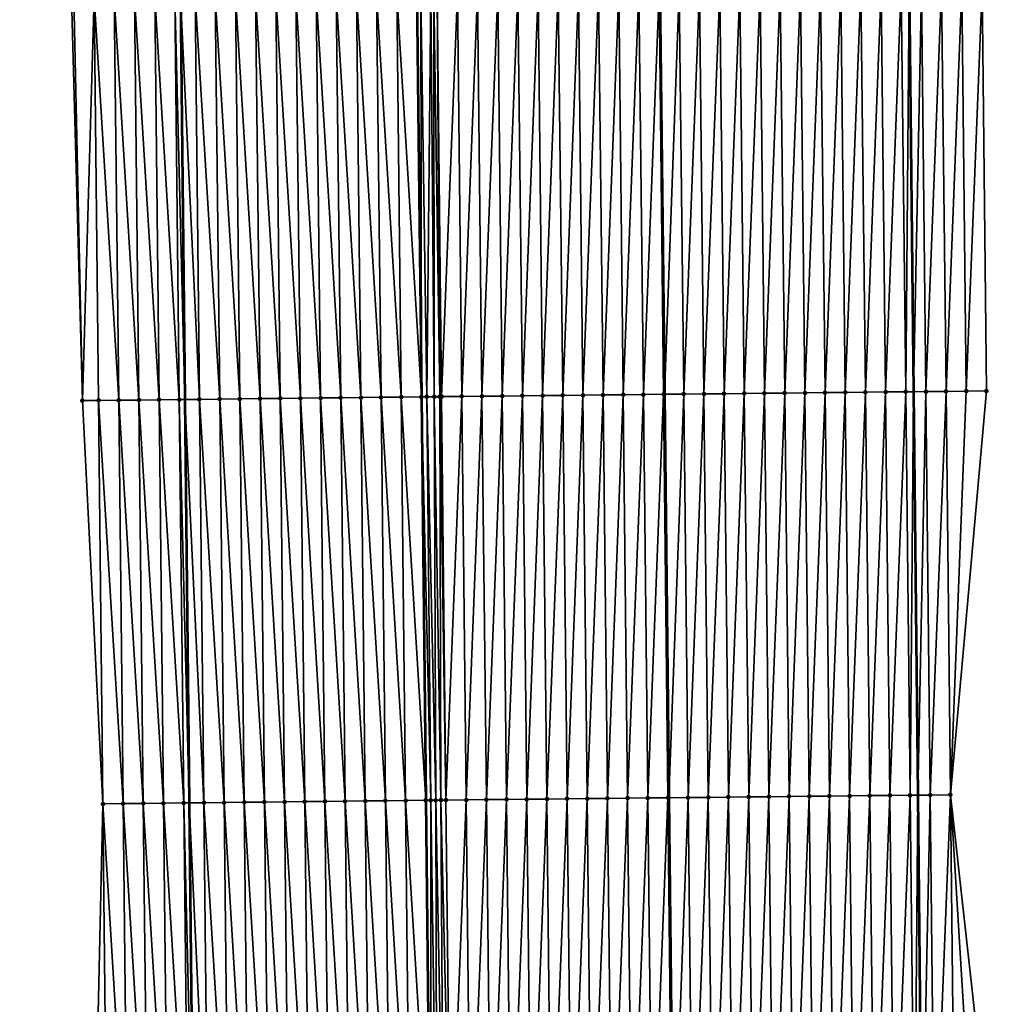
# Model space of a CAD drawing. Header units: feet. Extents: x 2010743 to 2022806, y 818705 to 837694.
# Tile 385 of 531: x 2011441 to 2011489, y 831843 to 831892. Entities that reach past the tile are written whole.
import ezdxf

# ---------------------------------------------------------------- set-up
doc = ezdxf.new("R2010")
doc.units = ezdxf.units.FT
doc.header["$MEASUREMENT"] = 0
for name, color, linetype, lineweight in [('EP_Travel Lane', 172, 'Continuous', 53), ('Road Shots', 141, 'Continuous', 100), ('STRIPING', 60, 'Continuous', 53)]:
    doc.layers.add(name, color=color, linetype=linetype, lineweight=lineweight)
doc.layers.add('I-77-MM17-21_NB-Surface-Border', color=7, linetype='Continuous')
doc.layers.add('I-77-MM17-21_NB-Surface-TIN', color=7, linetype='Continuous')

msp = doc.modelspace()

# ---------------------------------------------------------------- linework, layer by layer
at = {"layer": 'EP_Travel Lane'}
for points in [[(2011480.484, 832293.566, 313.456), (2011480.691, 832273.573, 313.939), (2011480.899, 832253.579, 314.387), (2011481.107, 832233.586, 314.886), (2011481.314, 832213.593, 315.362), (2011481.522, 832193.6, 315.84), (2011481.73, 832173.607, 316.339), (2011481.936, 832153.639, 316.832), (2011482.134, 832133.646, 317.322), (2011482.331, 832113.653, 317.803), (2011482.529, 832093.66, 318.312), (2011482.737, 832073.695, 318.789), (2011482.961, 832053.702, 319.297), (2011483.185, 832033.709, 319.77), (2011483.408, 832013.716, 320.248), (2011483.632, 831993.722, 320.705), (2011483.856, 831973.729, 321.148), (2011484.08, 831953.735, 321.622), (2011484.303, 831933.742, 322.081), (2011484.527, 831913.748, 322.499), (2011484.751, 831893.752, 322.885), (2011484.969, 831873.752, 323.278), (2011485.177, 831853.756, 323.652), (2011485.386, 831833.761, 324.021)], [(2011444.494, 832293.251, 313.631), (2011444.683, 832273.258, 314.1), (2011444.871, 832253.265, 314.597), (2011445.059, 832233.272, 315.096), (2011445.247, 832213.279, 315.587), (2011445.436, 832193.285, 316.067), (2011445.624, 832173.292, 316.56), (2011445.814, 832153.284, 317.06), (2011446.014, 832133.291, 317.55), (2011446.214, 832113.298, 318.04), (2011446.414, 832093.305, 318.558), (2011446.623, 832073.297, 319.07), (2011446.847, 832053.304, 319.57), (2011447.07, 832033.311, 320.029), (2011447.294, 832013.318, 320.502), (2011447.517, 831993.324, 320.944), (2011447.741, 831973.33, 321.378), (2011447.965, 831953.337, 321.848), (2011448.188, 831933.343, 322.303), (2011448.412, 831913.349, 322.748), (2011448.635, 831893.354, 323.147), (2011448.856, 831873.365, 323.537), (2011449.072, 831853.371, 323.961), (2011449.288, 831833.375, 324.312)]]:
    msp.add_polyline3d(points, dxfattribs=at)
at = {"layer": 'I-77-MM17-21_NB-Surface-Border', "color": 3, "linetype": 'Continuous', "lineweight": -3}
for points in [[(2011481.165, 832293.572, 313.433), (2011481.52, 832273.58, 313.913), (2011481.538, 832253.584, 314.367), (2011482.053, 832233.594, 314.854), (2011482.414, 832213.602, 315.328), (2011482.182, 832193.605, 315.817), (2011482.359, 832173.612, 316.32), (2011482.654, 832153.646, 316.801), (2011484.217, 832133.665, 317.26), (2011482.939, 832113.659, 317.785), (2011483.139, 832093.666, 318.292), (2011485.348, 832073.722, 318.697), (2011486.571, 832053.739, 319.159), (2011486.795, 832033.746, 319.633), (2011488.019, 832013.763, 320.064), (2011488.242, 831993.77, 320.526), (2011489.466, 831973.786, 320.932), (2011488.69, 831953.783, 321.439), (2011488.913, 831933.789, 321.898), (2011488.137, 831913.785, 322.365), (2011488.361, 831893.79, 322.756), (2011488.581, 831873.788, 323.147), (2011486.798, 831853.773, 323.598), (2011489.014, 831833.797, 323.882)], [(2011444.348, 831833.319, 324.16), (2011444.795, 831853.322, 323.822), (2011443.785, 831873.308, 323.389), (2011443.235, 831893.29, 322.977), (2011442.556, 831913.279, 322.555), (2011442.093, 831933.271, 322.115), (2011442.692, 831953.274, 321.69), (2011442.469, 831973.267, 321.212), (2011441.245, 831993.249, 320.74), (2011441.022, 832013.243, 320.286), (2011440.915, 832033.238, 319.833), (2011441.023, 832053.235, 319.386), (2011441.389, 832073.235, 318.909), (2011441.412, 832093.252, 318.408), (2011440.674, 832113.238, 317.868)]]:
    msp.add_polyline3d(points, dxfattribs=at)
at = {"layer": 'I-77-MM17-21_NB-Surface-TIN', "color": 128, "linetype": 'Continuous', "lineweight": -3}
for points in [[(2011479.582, 831873.695, 323.392), (2011480.361, 831893.706, 322.982), (2011479.361, 831893.695, 322.993)], [(2011479.582, 831873.695, 323.392), (2011480.582, 831873.706, 323.378), (2011480.361, 831893.706, 322.982)], [(2011480.582, 831873.706, 323.378), (2011481.361, 831893.716, 322.967), (2011480.361, 831893.706, 322.982)], [(2011480.582, 831873.706, 323.378), (2011481.582, 831873.716, 323.364), (2011481.361, 831893.716, 322.967)], [(2011481.582, 831873.716, 323.364), (2011482.361, 831893.727, 322.949), (2011481.361, 831893.716, 322.967)], [(2011481.582, 831873.716, 323.364), (2011482.582, 831873.727, 323.345), (2011482.361, 831893.727, 322.949)], [(2011482.582, 831873.727, 323.345), (2011483.361, 831893.738, 322.927), (2011482.361, 831893.727, 322.949)], [(2011482.582, 831873.727, 323.345), (2011483.582, 831873.737, 323.32), (2011483.361, 831893.738, 322.927)], [(2011483.582, 831873.737, 323.32), (2011484.361, 831893.748, 322.898), (2011483.361, 831893.738, 322.927)], [(2011483.582, 831873.737, 323.32), (2011484.582, 831873.748, 323.292), (2011484.361, 831893.748, 322.898)], [(2011484.582, 831873.748, 323.292), (2011484.751, 831893.752, 322.885), (2011484.361, 831893.748, 322.898)], [(2011484.582, 831873.748, 323.292), (2011484.969, 831873.752, 323.278), (2011484.751, 831893.752, 322.885)], [(2011485.361, 831893.759, 322.864), (2011484.751, 831893.752, 322.885), (2011484.969, 831873.752, 323.278)], [(2011485.582, 831873.758, 323.257), (2011485.361, 831893.759, 322.864), (2011484.969, 831873.752, 323.278)], [(2011485.582, 831873.758, 323.257), (2011486.361, 831893.769, 322.828), (2011485.361, 831893.759, 322.864)], [(2011485.582, 831873.758, 323.257), (2011486.581, 831873.768, 323.219), (2011486.361, 831893.769, 322.828)], [(2011486.581, 831873.768, 323.219), (2011487.361, 831893.78, 322.791), (2011486.361, 831893.769, 322.828)], [(2011486.581, 831873.768, 323.219), (2011487.581, 831873.778, 323.182), (2011487.361, 831893.78, 322.791)], [(2011487.581, 831873.778, 323.182), (2011488.361, 831893.79, 322.756), (2011487.361, 831893.78, 322.791)], [(2011487.581, 831873.778, 323.182), (2011488.581, 831873.788, 323.147), (2011488.361, 831893.79, 322.756)], [(2011443.785, 831873.308, 323.389), (2011443.363, 831893.292, 322.981), (2011443.235, 831893.29, 322.977)], [(2011443.785, 831873.308, 323.389), (2011444.363, 831893.304, 323.013), (2011443.363, 831893.292, 322.981)], [(2011443.785, 831873.308, 323.389), (2011444.584, 831873.317, 323.416), (2011444.363, 831893.304, 323.013)], [(2011445.584, 831873.329, 323.452), (2011445.363, 831893.316, 323.047), (2011444.363, 831893.304, 323.013)], [(2011444.584, 831873.317, 323.416), (2011445.584, 831873.329, 323.452), (2011444.363, 831893.304, 323.013)], [(2011446.584, 831873.34, 323.485), (2011446.363, 831893.327, 323.081), (2011445.363, 831893.316, 323.047)], [(2011445.584, 831873.329, 323.452), (2011446.584, 831873.34, 323.485), (2011445.363, 831893.316, 323.047)], [(2011447.584, 831873.351, 323.513), (2011447.363, 831893.339, 323.116), (2011446.363, 831893.327, 323.081)], [(2011446.584, 831873.34, 323.485), (2011447.584, 831873.351, 323.513), (2011446.363, 831893.327, 323.081)], [(2011448.584, 831873.362, 323.532), (2011448.363, 831893.351, 323.144), (2011447.363, 831893.339, 323.116)], [(2011447.584, 831873.351, 323.513), (2011448.584, 831873.362, 323.532), (2011447.363, 831893.339, 323.116)], [(2011448.363, 831893.351, 323.144), (2011448.856, 831873.365, 323.537), (2011448.635, 831893.354, 323.147)], [(2011448.584, 831873.362, 323.532), (2011448.856, 831873.365, 323.537), (2011448.363, 831893.351, 323.144)], [(2011449.584, 831873.373, 323.551), (2011449.363, 831893.363, 323.155), (2011448.635, 831893.354, 323.147)], [(2011449.584, 831873.373, 323.551), (2011448.635, 831893.354, 323.147), (2011448.856, 831873.365, 323.537)], [(2011450.584, 831873.385, 323.571), (2011450.363, 831893.374, 323.173), (2011449.363, 831893.363, 323.155)], [(2011449.584, 831873.373, 323.551), (2011450.584, 831873.385, 323.571), (2011449.363, 831893.363, 323.155)], [(2011451.583, 831873.396, 323.584), (2011451.363, 831893.386, 323.188), (2011450.363, 831893.374, 323.173)], [(2011450.584, 831873.385, 323.571), (2011451.583, 831873.396, 323.584), (2011450.363, 831893.374, 323.173)], [(2011452.583, 831873.407, 323.594), (2011452.363, 831893.397, 323.198), (2011451.363, 831893.386, 323.188)], [(2011451.583, 831873.396, 323.584), (2011452.583, 831873.407, 323.594), (2011451.363, 831893.386, 323.188)], [(2011453.583, 831873.418, 323.605), (2011453.363, 831893.409, 323.208), (2011452.363, 831893.397, 323.198)], [(2011452.583, 831873.407, 323.594), (2011453.583, 831873.418, 323.605), (2011452.363, 831893.397, 323.198)], [(2011454.583, 831873.429, 323.617), (2011454.363, 831893.42, 323.217), (2011453.363, 831893.409, 323.208)], [(2011453.583, 831873.418, 323.605), (2011454.583, 831873.429, 323.617), (2011453.363, 831893.409, 323.208)], [(2011455.583, 831873.44, 323.629), (2011455.363, 831893.431, 323.228), (2011454.363, 831893.42, 323.217)], [(2011454.583, 831873.429, 323.617), (2011455.583, 831873.44, 323.629), (2011454.363, 831893.42, 323.217)], [(2011456.583, 831873.451, 323.642), (2011456.363, 831893.443, 323.239), (2011455.363, 831893.431, 323.228)], [(2011455.583, 831873.44, 323.629), (2011456.583, 831873.451, 323.642), (2011455.363, 831893.431, 323.228)], [(2011457.583, 831873.462, 323.655), (2011457.362, 831893.454, 323.252), (2011456.363, 831893.443, 323.239)], [(2011456.583, 831873.451, 323.642), (2011457.583, 831873.462, 323.655), (2011456.363, 831893.443, 323.239)], [(2011458.583, 831873.473, 323.672), (2011458.362, 831893.466, 323.268), (2011457.362, 831893.454, 323.252)], [(2011457.583, 831873.462, 323.655), (2011458.583, 831873.473, 323.672), (2011457.362, 831893.454, 323.252)], [(2011459.583, 831873.484, 323.689), (2011459.362, 831893.478, 323.286), (2011458.362, 831893.466, 323.268)], [(2011458.583, 831873.473, 323.672), (2011459.583, 831873.484, 323.689), (2011458.362, 831893.466, 323.268)], [(2011459.362, 831893.478, 323.286), (2011460.583, 831873.495, 323.7), (2011460.362, 831893.489, 323.298)], [(2011459.583, 831873.484, 323.689), (2011460.583, 831873.495, 323.7), (2011459.362, 831893.478, 323.286)], [(2011460.548, 831893.491, 323.299), (2011460.362, 831893.489, 323.298), (2011460.583, 831873.495, 323.7)], [(2011460.849, 831873.498, 323.702), (2011461.048, 831893.497, 323.302), (2011460.548, 831893.491, 323.299)], [(2011460.849, 831873.498, 323.702), (2011460.548, 831893.491, 323.299), (2011460.583, 831873.495, 323.7)], [(2011460.849, 831873.498, 323.702), (2011461.219, 831873.502, 323.703), (2011461.048, 831893.497, 323.302)], [(2011461.219, 831873.502, 323.703), (2011461.195, 831893.498, 323.302), (2011461.048, 831893.497, 323.302)], [(2011461.488, 831873.505, 323.702), (2011461.362, 831893.5, 323.3), (2011461.195, 831893.498, 323.302)], [(2011461.219, 831873.502, 323.703), (2011461.488, 831873.505, 323.702), (2011461.195, 831893.498, 323.302)], [(2011461.583, 831873.506, 323.702), (2011462.362, 831893.511, 323.285), (2011461.362, 831893.5, 323.3)], [(2011461.488, 831873.505, 323.702), (2011461.583, 831873.506, 323.702), (2011461.362, 831893.5, 323.3)], [(2011462.583, 831873.516, 323.688), (2011462.362, 831893.511, 323.285), (2011461.583, 831873.506, 323.702)], [(2011462.583, 831873.516, 323.688), (2011463.362, 831893.522, 323.268), (2011462.362, 831893.511, 323.285)], [(2011462.583, 831873.516, 323.688), (2011463.583, 831873.527, 323.671), (2011463.362, 831893.522, 323.268)], [(2011463.583, 831873.527, 323.671), (2011464.362, 831893.533, 323.248), (2011463.362, 831893.522, 323.268)], [(2011463.583, 831873.527, 323.671), (2011464.583, 831873.537, 323.654), (2011464.362, 831893.533, 323.248)], [(2011464.583, 831873.537, 323.654), (2011465.362, 831893.543, 323.232), (2011464.362, 831893.533, 323.248)], [(2011464.583, 831873.537, 323.654), (2011465.583, 831873.548, 323.637), (2011465.362, 831893.543, 323.232)], [(2011465.583, 831873.548, 323.637), (2011466.362, 831893.554, 323.212), (2011465.362, 831893.543, 323.232)], [(2011465.583, 831873.548, 323.637), (2011466.583, 831873.558, 323.62), (2011466.362, 831893.554, 323.212)], [(2011466.583, 831873.558, 323.62), (2011467.362, 831893.565, 323.193), (2011466.362, 831893.554, 323.212)], [(2011466.583, 831873.558, 323.62), (2011467.583, 831873.569, 323.604), (2011467.362, 831893.565, 323.193)], [(2011467.583, 831873.569, 323.604), (2011468.362, 831893.576, 323.173), (2011467.362, 831893.565, 323.193)], [(2011467.583, 831873.569, 323.604), (2011468.582, 831873.579, 323.582), (2011468.362, 831893.576, 323.173)], [(2011468.582, 831873.579, 323.582), (2011469.362, 831893.587, 323.159), (2011468.362, 831893.576, 323.173)], [(2011468.582, 831873.579, 323.582), (2011469.582, 831873.59, 323.566), (2011469.362, 831893.587, 323.159)], [(2011469.582, 831873.59, 323.566), (2011470.362, 831893.597, 323.147), (2011469.362, 831893.587, 323.159)], [(2011469.582, 831873.59, 323.566), (2011470.582, 831873.601, 323.557), (2011470.362, 831893.597, 323.147)], [(2011470.582, 831873.601, 323.557), (2011471.362, 831893.608, 323.135), (2011470.362, 831893.597, 323.147)], [(2011470.582, 831873.601, 323.557), (2011471.582, 831873.611, 323.547), (2011471.362, 831893.608, 323.135)], [(2011471.582, 831873.611, 323.547), (2011472.362, 831893.619, 323.121), (2011471.362, 831893.608, 323.135)], [(2011471.582, 831873.611, 323.547), (2011472.582, 831873.622, 323.529), (2011472.362, 831893.619, 323.121)], [(2011472.582, 831873.622, 323.529), (2011472.399, 831893.62, 323.121), (2011472.362, 831893.619, 323.121)], [(2011473.361, 831893.63, 323.104), (2011472.399, 831893.62, 323.121), (2011472.62, 831873.622, 323.528)], [(2011472.582, 831873.622, 323.529), (2011472.62, 831873.622, 323.528), (2011472.399, 831893.62, 323.121)], [(2011473.582, 831873.632, 323.507), (2011473.361, 831893.63, 323.104), (2011472.62, 831873.622, 323.528)], [(2011473.582, 831873.632, 323.507), (2011474.361, 831893.641, 323.078), (2011473.361, 831893.63, 323.104)], [(2011473.582, 831873.632, 323.507), (2011474.582, 831873.643, 323.484), (2011474.361, 831893.641, 323.078)], [(2011474.582, 831873.643, 323.484), (2011475.361, 831893.651, 323.056), (2011474.361, 831893.641, 323.078)], [(2011474.582, 831873.643, 323.484), (2011475.582, 831873.653, 323.459), (2011475.361, 831893.651, 323.056)], [(2011475.582, 831873.653, 323.459), (2011476.361, 831893.662, 323.037), (2011475.361, 831893.651, 323.056)], [(2011475.582, 831873.653, 323.459), (2011476.582, 831873.664, 323.439), (2011476.361, 831893.662, 323.037)], [(2011476.582, 831873.664, 323.439), (2011477.361, 831893.673, 323.021), (2011476.361, 831893.662, 323.037)], [(2011476.582, 831873.664, 323.439), (2011477.582, 831873.674, 323.424), (2011477.361, 831893.673, 323.021)], [(2011477.582, 831873.674, 323.424), (2011478.361, 831893.684, 323.008), (2011477.361, 831893.673, 323.021)], [(2011477.582, 831873.674, 323.424), (2011478.582, 831873.685, 323.408), (2011478.361, 831893.684, 323.008)], [(2011478.582, 831873.685, 323.408), (2011479.361, 831893.695, 322.993), (2011478.361, 831893.684, 323.008)], [(2011478.582, 831873.685, 323.408), (2011479.582, 831873.695, 323.392), (2011479.361, 831893.695, 322.993)], [(2011478.798, 831853.69, 323.798), (2011479.582, 831873.695, 323.392), (2011478.582, 831873.685, 323.408)], [(2011478.798, 831853.69, 323.798), (2011479.798, 831853.7, 323.779), (2011479.582, 831873.695, 323.392)], [(2011479.798, 831853.7, 323.779), (2011480.582, 831873.706, 323.378), (2011479.582, 831873.695, 323.392)], [(2011479.798, 831853.7, 323.779), (2011480.798, 831853.711, 323.762), (2011480.582, 831873.706, 323.378)], [(2011480.798, 831853.711, 323.762), (2011481.582, 831873.716, 323.364), (2011480.582, 831873.706, 323.378)], [(2011480.798, 831853.711, 323.762), (2011481.798, 831853.721, 323.745), (2011481.582, 831873.716, 323.364)], [(2011481.798, 831853.721, 323.745), (2011482.582, 831873.727, 323.345), (2011481.582, 831873.716, 323.364)], [(2011481.798, 831853.721, 323.745), (2011482.798, 831853.732, 323.722), (2011482.582, 831873.727, 323.345)], [(2011482.798, 831853.732, 323.722), (2011483.582, 831873.737, 323.32), (2011482.582, 831873.727, 323.345)], [(2011482.798, 831853.732, 323.722), (2011483.798, 831853.742, 323.695), (2011483.582, 831873.737, 323.32)], [(2011483.798, 831853.742, 323.695), (2011484.582, 831873.748, 323.292), (2011483.582, 831873.737, 323.32)], [(2011483.798, 831853.742, 323.695), (2011484.798, 831853.752, 323.665), (2011484.582, 831873.748, 323.292)], [(2011484.798, 831853.752, 323.665), (2011484.969, 831873.752, 323.278), (2011484.582, 831873.748, 323.292)], [(2011484.798, 831853.752, 323.665), (2011485.177, 831853.756, 323.652), (2011484.969, 831873.752, 323.278)], [(2011485.582, 831873.758, 323.257), (2011484.969, 831873.752, 323.278), (2011485.177, 831853.756, 323.652)], [(2011485.798, 831853.762, 323.633), (2011485.582, 831873.758, 323.257), (2011485.177, 831853.756, 323.652)], [(2011485.798, 831853.762, 323.633), (2011486.581, 831873.768, 323.219), (2011485.582, 831873.758, 323.257)], [(2011485.798, 831853.762, 323.633), (2011486.798, 831853.773, 323.598), (2011486.581, 831873.768, 323.219)], [(2011486.798, 831853.773, 323.598), (2011487.581, 831873.778, 323.182), (2011486.581, 831873.768, 323.219)], [(2011486.798, 831853.773, 323.598), (2011488.581, 831873.788, 323.147), (2011487.581, 831873.778, 323.182)], [(2011444.795, 831853.322, 323.822), (2011444.584, 831873.317, 323.416), (2011443.785, 831873.308, 323.389)], [(2011445.8, 831853.334, 323.86), (2011445.584, 831873.329, 323.452), (2011444.584, 831873.317, 323.416)], [(2011444.795, 831853.322, 323.822), (2011444.8, 831853.322, 323.822), (2011444.584, 831873.317, 323.416)], [(2011444.8, 831853.322, 323.822), (2011445.8, 831853.334, 323.86), (2011444.584, 831873.317, 323.416)], [(2011446.8, 831853.345, 323.9), (2011446.584, 831873.34, 323.485), (2011445.584, 831873.329, 323.452)], [(2011445.8, 831853.334, 323.86), (2011446.8, 831853.345, 323.9), (2011445.584, 831873.329, 323.452)], [(2011447.8, 831853.357, 323.934), (2011447.584, 831873.351, 323.513), (2011446.584, 831873.34, 323.485)], [(2011446.8, 831853.345, 323.9), (2011447.8, 831853.357, 323.934), (2011446.584, 831873.34, 323.485)], [(2011448.8, 831853.368, 323.957), (2011448.584, 831873.362, 323.532), (2011447.584, 831873.351, 323.513)], [(2011447.8, 831853.357, 323.934), (2011448.8, 831853.368, 323.957), (2011447.584, 831873.351, 323.513)], [(2011448.584, 831873.362, 323.532), (2011449.072, 831853.371, 323.961), (2011448.856, 831873.365, 323.537)], [(2011448.8, 831853.368, 323.957), (2011449.072, 831853.371, 323.961), (2011448.584, 831873.362, 323.532)], [(2011449.8, 831853.379, 323.972), (2011449.584, 831873.373, 323.551), (2011448.856, 831873.365, 323.537)], [(2011449.8, 831853.379, 323.972), (2011448.856, 831873.365, 323.537), (2011449.072, 831853.371, 323.961)], [(2011450.8, 831853.39, 323.99), (2011450.584, 831873.385, 323.571), (2011449.584, 831873.373, 323.551)], [(2011449.8, 831853.379, 323.972), (2011450.8, 831853.39, 323.99), (2011449.584, 831873.373, 323.551)], [(2011451.8, 831853.401, 324.002), (2011451.583, 831873.396, 323.584), (2011450.584, 831873.385, 323.571)], [(2011450.8, 831853.39, 323.99), (2011451.8, 831853.401, 324.002), (2011450.584, 831873.385, 323.571)], [(2011452.8, 831853.412, 324.01), (2011452.583, 831873.407, 323.594), (2011451.583, 831873.396, 323.584)], [(2011451.8, 831853.401, 324.002), (2011452.8, 831853.412, 324.01), (2011451.583, 831873.396, 323.584)], [(2011453.8, 831853.423, 324.023), (2011453.583, 831873.418, 323.605), (2011452.583, 831873.407, 323.594)], [(2011452.8, 831853.412, 324.01), (2011453.8, 831853.423, 324.023), (2011452.583, 831873.407, 323.594)], [(2011454.799, 831853.434, 324.032), (2011454.583, 831873.429, 323.617), (2011453.583, 831873.418, 323.605)], [(2011453.8, 831853.423, 324.023), (2011454.799, 831853.434, 324.032), (2011453.583, 831873.418, 323.605)], [(2011455.799, 831853.445, 324.038), (2011455.583, 831873.44, 323.629), (2011454.583, 831873.429, 323.617)], [(2011454.799, 831853.434, 324.032), (2011455.799, 831853.445, 324.038), (2011454.583, 831873.429, 323.617)], [(2011456.799, 831853.456, 324.05), (2011456.583, 831873.451, 323.642), (2011455.583, 831873.44, 323.629)], [(2011455.799, 831853.445, 324.038), (2011456.799, 831853.456, 324.05), (2011455.583, 831873.44, 323.629)], [(2011457.799, 831853.467, 324.064), (2011457.583, 831873.462, 323.655), (2011456.583, 831873.451, 323.642)], [(2011456.799, 831853.456, 324.05), (2011457.799, 831853.467, 324.064), (2011456.583, 831873.451, 323.642)], [(2011458.799, 831853.478, 324.079), (2011458.583, 831873.473, 323.672), (2011457.583, 831873.462, 323.655)], [(2011457.799, 831853.467, 324.064), (2011458.799, 831853.478, 324.079), (2011457.583, 831873.462, 323.655)], [(2011459.799, 831853.489, 324.096), (2011459.583, 831873.484, 323.689), (2011458.583, 831873.473, 323.672)], [(2011458.799, 831853.478, 324.079), (2011459.799, 831853.489, 324.096), (2011458.583, 831873.473, 323.672)], [(2011459.583, 831873.484, 323.689), (2011460.799, 831853.5, 324.108), (2011460.583, 831873.495, 323.7)], [(2011459.799, 831853.489, 324.096), (2011460.799, 831853.5, 324.108), (2011459.583, 831873.484, 323.689)], [(2011461.042, 831853.503, 324.109), (2011460.849, 831873.498, 323.702), (2011460.583, 831873.495, 323.7)], [(2011461.042, 831853.503, 324.109), (2011460.583, 831873.495, 323.7), (2011460.799, 831853.5, 324.108)], [(2011461.294, 831853.505, 324.11), (2011461.219, 831873.502, 323.703), (2011460.849, 831873.498, 323.702)], [(2011461.042, 831853.503, 324.109), (2011461.294, 831853.505, 324.11), (2011460.849, 831873.498, 323.702)], [(2011461.547, 831853.508, 324.109), (2011461.488, 831873.505, 323.702), (2011461.219, 831873.502, 323.703)], [(2011461.294, 831853.505, 324.11), (2011461.547, 831853.508, 324.109), (2011461.219, 831873.502, 323.703)], [(2011461.799, 831853.511, 324.107), (2011461.583, 831873.506, 323.702), (2011461.488, 831873.505, 323.702)], [(2011461.547, 831853.508, 324.109), (2011461.799, 831853.511, 324.107), (2011461.488, 831873.505, 323.702)], [(2011462.583, 831873.516, 323.688), (2011461.583, 831873.506, 323.702), (2011461.799, 831853.511, 324.107)], [(2011462.799, 831853.521, 324.09), (2011462.583, 831873.516, 323.688), (2011461.799, 831853.511, 324.107)], [(2011462.799, 831853.521, 324.09), (2011463.583, 831873.527, 323.671), (2011462.583, 831873.516, 323.688)], [(2011462.799, 831853.521, 324.09), (2011463.799, 831853.532, 324.067), (2011463.583, 831873.527, 323.671)], [(2011463.799, 831853.532, 324.067), (2011464.583, 831873.537, 323.654), (2011463.583, 831873.527, 323.671)], [(2011463.799, 831853.532, 324.067), (2011464.799, 831853.542, 324.049), (2011464.583, 831873.537, 323.654)], [(2011464.799, 831853.542, 324.049), (2011465.583, 831873.548, 323.637), (2011464.583, 831873.537, 323.654)], [(2011464.799, 831853.542, 324.049), (2011465.799, 831853.553, 324.03), (2011465.583, 831873.548, 323.637)], [(2011465.799, 831853.553, 324.03), (2011466.583, 831873.558, 323.62), (2011465.583, 831873.548, 323.637)], [(2011465.799, 831853.553, 324.03), (2011466.799, 831853.563, 324.01), (2011466.583, 831873.558, 323.62)], [(2011466.799, 831853.563, 324.01), (2011467.583, 831873.569, 323.604), (2011466.583, 831873.558, 323.62)], [(2011466.799, 831853.563, 324.01), (2011467.799, 831853.574, 323.995), (2011467.583, 831873.569, 323.604)], [(2011467.799, 831853.574, 323.995), (2011468.582, 831873.579, 323.582), (2011467.583, 831873.569, 323.604)], [(2011467.799, 831853.574, 323.995), (2011468.799, 831853.584, 323.977), (2011468.582, 831873.579, 323.582)], [(2011468.799, 831853.584, 323.977), (2011469.582, 831873.59, 323.566), (2011468.582, 831873.579, 323.582)], [(2011468.799, 831853.584, 323.977), (2011469.799, 831853.595, 323.958), (2011469.582, 831873.59, 323.566)], [(2011469.799, 831853.595, 323.958), (2011470.582, 831873.601, 323.557), (2011469.582, 831873.59, 323.566)], [(2011469.799, 831853.595, 323.958), (2011470.799, 831853.606, 323.946), (2011470.582, 831873.601, 323.557)], [(2011470.799, 831853.606, 323.946), (2011471.582, 831873.611, 323.547), (2011470.582, 831873.601, 323.557)], [(2011470.799, 831853.606, 323.946), (2011471.798, 831853.616, 323.932), (2011471.582, 831873.611, 323.547)], [(2011471.798, 831853.616, 323.932), (2011472.582, 831873.622, 323.529), (2011471.582, 831873.611, 323.547)], [(2011471.798, 831853.616, 323.932), (2011472.798, 831853.627, 323.913), (2011472.582, 831873.622, 323.529)], [(2011472.798, 831853.627, 323.913), (2011472.62, 831873.622, 323.528), (2011472.582, 831873.622, 323.529)], [(2011473.582, 831873.632, 323.507), (2011472.62, 831873.622, 323.528), (2011472.836, 831853.627, 323.912)], [(2011472.798, 831853.627, 323.913), (2011472.836, 831853.627, 323.912), (2011472.62, 831873.622, 323.528)], [(2011473.798, 831853.637, 323.891), (2011473.582, 831873.632, 323.507), (2011472.836, 831853.627, 323.912)], [(2011473.798, 831853.637, 323.891), (2011474.582, 831873.643, 323.484), (2011473.582, 831873.632, 323.507)], [(2011473.798, 831853.637, 323.891), (2011474.798, 831853.647, 323.866), (2011474.582, 831873.643, 323.484)], [(2011474.798, 831853.647, 323.866), (2011475.582, 831873.653, 323.459), (2011474.582, 831873.643, 323.484)], [(2011474.798, 831853.647, 323.866), (2011475.798, 831853.658, 323.843), (2011475.582, 831873.653, 323.459)], [(2011475.798, 831853.658, 323.843), (2011476.582, 831873.664, 323.439), (2011475.582, 831873.653, 323.459)], [(2011475.798, 831853.658, 323.843), (2011476.798, 831853.668, 323.826), (2011476.582, 831873.664, 323.439)], [(2011476.798, 831853.668, 323.826), (2011477.582, 831873.674, 323.424), (2011476.582, 831873.664, 323.439)], [(2011476.798, 831853.668, 323.826), (2011477.798, 831853.679, 323.813), (2011477.582, 831873.674, 323.424)], [(2011477.798, 831853.679, 323.813), (2011478.582, 831873.685, 323.408), (2011477.582, 831873.674, 323.424)], [(2011477.798, 831853.679, 323.813), (2011478.798, 831853.69, 323.798), (2011478.582, 831873.685, 323.408)], [(2011478.014, 831833.683, 324.171), (2011478.798, 831853.69, 323.798), (2011477.798, 831853.679, 323.813)], [(2011478.014, 831833.683, 324.171), (2011479.014, 831833.694, 324.156), (2011478.798, 831853.69, 323.798)], [(2011479.014, 831833.694, 324.156), (2011479.798, 831853.7, 323.779), (2011478.798, 831853.69, 323.798)], [(2011479.014, 831833.694, 324.156), (2011480.014, 831833.704, 324.142), (2011479.798, 831853.7, 323.779)], [(2011480.014, 831833.704, 324.142), (2011480.798, 831853.711, 323.762), (2011479.798, 831853.7, 323.779)], [(2011480.014, 831833.704, 324.142), (2011481.014, 831833.715, 324.129), (2011480.798, 831853.711, 323.762)], [(2011481.014, 831833.715, 324.129), (2011481.798, 831853.721, 323.745), (2011480.798, 831853.711, 323.762)], [(2011481.014, 831833.715, 324.129), (2011482.014, 831833.726, 324.113), (2011481.798, 831853.721, 323.745)], [(2011482.014, 831833.726, 324.113), (2011482.798, 831853.732, 323.722), (2011481.798, 831853.721, 323.745)], [(2011482.014, 831833.726, 324.113), (2011483.014, 831833.736, 324.092), (2011482.798, 831853.732, 323.722)], [(2011483.014, 831833.736, 324.092), (2011483.798, 831853.742, 323.695), (2011482.798, 831853.732, 323.722)], [(2011483.014, 831833.736, 324.092), (2011484.014, 831833.746, 324.066), (2011483.798, 831853.742, 323.695)], [(2011484.014, 831833.746, 324.066), (2011484.798, 831853.752, 323.665), (2011483.798, 831853.742, 323.695)], [(2011484.014, 831833.746, 324.066), (2011485.014, 831833.757, 324.035), (2011484.798, 831853.752, 323.665)], [(2011485.014, 831833.757, 324.035), (2011485.177, 831853.756, 323.652), (2011484.798, 831853.752, 323.665)], [(2011485.014, 831833.757, 324.035), (2011485.386, 831833.761, 324.021), (2011485.177, 831853.756, 323.652)], [(2011485.798, 831853.762, 323.633), (2011485.177, 831853.756, 323.652), (2011485.386, 831833.761, 324.021)], [(2011486.014, 831833.767, 323.997), (2011485.798, 831853.762, 323.633), (2011485.386, 831833.761, 324.021)], [(2011486.014, 831833.767, 323.997), (2011486.798, 831853.773, 323.598), (2011485.798, 831853.762, 323.633)], [(2011486.014, 831833.767, 323.997), (2011487.014, 831833.777, 323.958), (2011486.798, 831853.773, 323.598)], [(2011487.014, 831833.777, 323.958), (2011488.014, 831833.787, 323.919), (2011486.798, 831853.773, 323.598)], [(2011488.014, 831833.787, 323.919), (2011489.014, 831833.797, 323.882), (2011486.798, 831853.773, 323.598)], [(2011444.348, 831833.319, 324.16), (2011445.016, 831833.327, 324.182), (2011444.795, 831853.322, 323.822)], [(2011445.016, 831833.327, 324.182), (2011444.8, 831853.322, 323.822), (2011444.795, 831853.322, 323.822)], [(2011446.016, 831833.338, 324.217), (2011445.8, 831853.334, 323.86), (2011444.8, 831853.322, 323.822)], [(2011445.016, 831833.327, 324.182), (2011446.016, 831833.338, 324.217), (2011444.8, 831853.322, 323.822)], [(2011447.016, 831833.349, 324.244), (2011446.8, 831853.345, 323.9), (2011445.8, 831853.334, 323.86)], [(2011446.016, 831833.338, 324.217), (2011447.016, 831833.349, 324.244), (2011445.8, 831853.334, 323.86)], [(2011448.016, 831833.361, 324.275), (2011447.8, 831853.357, 323.934), (2011446.8, 831853.345, 323.9)], [(2011447.016, 831833.349, 324.244), (2011448.016, 831833.361, 324.275), (2011446.8, 831853.345, 323.9)], [(2011449.016, 831833.372, 324.307), (2011448.8, 831853.368, 323.957), (2011447.8, 831853.357, 323.934)], [(2011448.016, 831833.361, 324.275), (2011449.016, 831833.372, 324.307), (2011447.8, 831853.357, 323.934)], [(2011448.8, 831853.368, 323.957), (2011449.288, 831833.375, 324.312), (2011449.072, 831853.371, 323.961)], [(2011449.016, 831833.372, 324.307), (2011449.288, 831833.375, 324.312), (2011448.8, 831853.368, 323.957)], [(2011450.016, 831833.383, 324.325), (2011449.8, 831853.379, 323.972), (2011449.072, 831853.371, 323.961)], [(2011450.016, 831833.383, 324.325), (2011449.072, 831853.371, 323.961), (2011449.288, 831833.375, 324.312)], [(2011451.016, 831833.394, 324.345), (2011450.8, 831853.39, 323.99), (2011449.8, 831853.379, 323.972)], [(2011450.016, 831833.383, 324.325), (2011451.016, 831833.394, 324.345), (2011449.8, 831853.379, 323.972)], [(2011452.016, 831833.405, 324.36), (2011451.8, 831853.401, 324.002), (2011450.8, 831853.39, 323.99)], [(2011451.016, 831833.394, 324.345), (2011452.016, 831833.405, 324.36), (2011450.8, 831853.39, 323.99)], [(2011453.016, 831833.416, 324.371), (2011452.8, 831853.412, 324.01), (2011451.8, 831853.401, 324.002)], [(2011452.016, 831833.405, 324.36), (2011453.016, 831833.416, 324.371), (2011451.8, 831853.401, 324.002)], [(2011454.016, 831833.427, 324.383), (2011453.8, 831853.423, 324.023), (2011452.8, 831853.412, 324.01)], [(2011453.016, 831833.416, 324.371), (2011454.016, 831833.427, 324.383), (2011452.8, 831853.412, 324.01)], [(2011455.016, 831833.438, 324.392), (2011454.799, 831853.434, 324.032), (2011453.8, 831853.423, 324.023)], [(2011454.016, 831833.427, 324.383), (2011455.016, 831833.438, 324.392), (2011453.8, 831853.423, 324.023)], [(2011456.016, 831833.449, 324.403), (2011455.799, 831853.445, 324.038), (2011454.799, 831853.434, 324.032)], [(2011455.016, 831833.438, 324.392), (2011456.016, 831833.449, 324.403), (2011454.799, 831853.434, 324.032)], [(2011457.016, 831833.46, 324.415), (2011456.799, 831853.456, 324.05), (2011455.799, 831853.445, 324.038)], [(2011456.016, 831833.449, 324.403), (2011457.016, 831833.46, 324.415), (2011455.799, 831853.445, 324.038)], [(2011458.015, 831833.471, 324.428), (2011457.799, 831853.467, 324.064), (2011456.799, 831853.456, 324.05)], [(2011457.016, 831833.46, 324.415), (2011458.015, 831833.471, 324.428), (2011456.799, 831853.456, 324.05)], [(2011459.015, 831833.482, 324.443), (2011458.799, 831853.478, 324.079), (2011457.799, 831853.467, 324.064)], [(2011458.015, 831833.471, 324.428), (2011459.015, 831833.482, 324.443), (2011457.799, 831853.467, 324.064)], [(2011460.015, 831833.494, 324.463), (2011459.799, 831853.489, 324.096), (2011458.799, 831853.478, 324.079)], [(2011459.015, 831833.482, 324.443), (2011460.015, 831833.494, 324.463), (2011458.799, 831853.478, 324.079)], [(2011459.799, 831853.489, 324.096), (2011461.015, 831833.505, 324.476), (2011460.799, 831853.5, 324.108)], [(2011460.015, 831833.494, 324.463), (2011461.015, 831833.505, 324.476), (2011459.799, 831853.489, 324.096)], [(2011461.047, 831833.505, 324.476), (2011461.042, 831853.503, 324.109), (2011460.799, 831853.5, 324.108)], [(2011461.047, 831833.505, 324.476), (2011460.799, 831853.5, 324.108), (2011461.015, 831833.505, 324.476)], [(2011461.351, 831833.508, 324.477), (2011461.294, 831853.505, 324.11), (2011461.042, 831853.503, 324.109)], [(2011461.047, 831833.505, 324.476), (2011461.351, 831833.508, 324.477), (2011461.042, 831853.503, 324.109)], [(2011461.681, 831833.512, 324.476), (2011461.547, 831853.508, 324.109), (2011461.294, 831853.505, 324.11)], [(2011461.351, 831833.508, 324.477), (2011461.681, 831833.512, 324.476), (2011461.294, 831853.505, 324.11)], [(2011462.015, 831833.515, 324.472), (2011461.799, 831853.511, 324.107), (2011461.547, 831853.508, 324.109)], [(2011461.681, 831833.512, 324.476), (2011462.015, 831833.515, 324.472), (2011461.547, 831853.508, 324.109)], [(2011462.799, 831853.521, 324.09), (2011461.799, 831853.511, 324.107), (2011462.015, 831833.515, 324.472)], [(2011463.015, 831833.526, 324.455), (2011462.799, 831853.521, 324.09), (2011462.015, 831833.515, 324.472)], [(2011463.015, 831833.526, 324.455), (2011463.799, 831853.532, 324.067), (2011462.799, 831853.521, 324.09)], [(2011463.015, 831833.526, 324.455), (2011464.015, 831833.536, 324.433), (2011463.799, 831853.532, 324.067)], [(2011464.015, 831833.536, 324.433), (2011464.799, 831853.542, 324.049), (2011463.799, 831853.532, 324.067)], [(2011464.015, 831833.536, 324.433), (2011465.015, 831833.547, 324.418), (2011464.799, 831853.542, 324.049)], [(2011465.015, 831833.547, 324.418), (2011465.799, 831853.553, 324.03), (2011464.799, 831853.542, 324.049)], [(2011465.015, 831833.547, 324.418), (2011466.015, 831833.557, 324.399), (2011465.799, 831853.553, 324.03)], [(2011466.015, 831833.557, 324.399), (2011466.799, 831853.563, 324.01), (2011465.799, 831853.553, 324.03)], [(2011466.015, 831833.557, 324.399), (2011467.015, 831833.568, 324.379), (2011466.799, 831853.563, 324.01)], [(2011467.015, 831833.568, 324.379), (2011467.799, 831853.574, 323.995), (2011466.799, 831853.563, 324.01)], [(2011467.015, 831833.568, 324.379), (2011468.015, 831833.578, 324.363), (2011467.799, 831853.574, 323.995)], [(2011468.015, 831833.578, 324.363), (2011468.799, 831853.584, 323.977), (2011467.799, 831853.574, 323.995)], [(2011468.015, 831833.578, 324.363), (2011469.015, 831833.589, 324.349), (2011468.799, 831853.584, 323.977)], [(2011469.015, 831833.589, 324.349), (2011469.799, 831853.595, 323.958), (2011468.799, 831853.584, 323.977)], [(2011469.015, 831833.589, 324.349), (2011470.015, 831833.6, 324.333), (2011469.799, 831853.595, 323.958)], [(2011470.015, 831833.6, 324.333), (2011470.799, 831853.606, 323.946), (2011469.799, 831853.595, 323.958)], [(2011470.015, 831833.6, 324.333), (2011471.015, 831833.61, 324.319), (2011470.799, 831853.606, 323.946)], [(2011471.015, 831833.61, 324.319), (2011471.798, 831853.616, 323.932), (2011470.799, 831853.606, 323.946)], [(2011471.015, 831833.61, 324.319), (2011472.015, 831833.621, 324.306), (2011471.798, 831853.616, 323.932)], [(2011472.015, 831833.621, 324.306), (2011472.798, 831853.627, 323.913), (2011471.798, 831853.616, 323.932)], [(2011472.015, 831833.621, 324.306), (2011473.015, 831833.631, 324.288), (2011472.798, 831853.627, 323.913)], [(2011473.015, 831833.631, 324.288), (2011472.836, 831853.627, 323.912), (2011472.798, 831853.627, 323.913)], [(2011473.798, 831853.637, 323.891), (2011472.836, 831853.627, 323.912), (2011473.053, 831833.632, 324.287)], [(2011473.015, 831833.631, 324.288), (2011473.053, 831833.632, 324.287), (2011472.836, 831853.627, 323.912)], [(2011474.015, 831833.642, 324.263), (2011473.798, 831853.637, 323.891), (2011473.053, 831833.632, 324.287)], [(2011474.015, 831833.642, 324.263), (2011474.798, 831853.647, 323.866), (2011473.798, 831853.637, 323.891)], [(2011474.015, 831833.642, 324.263), (2011475.015, 831833.652, 324.236), (2011474.798, 831853.647, 323.866)], [(2011475.015, 831833.652, 324.236), (2011475.798, 831853.658, 323.843), (2011474.798, 831853.647, 323.866)], [(2011475.015, 831833.652, 324.236), (2011476.014, 831833.662, 324.211), (2011475.798, 831853.658, 323.843)], [(2011476.014, 831833.662, 324.211), (2011476.798, 831853.668, 323.826), (2011475.798, 831853.658, 323.843)], [(2011476.014, 831833.662, 324.211), (2011477.014, 831833.673, 324.19), (2011476.798, 831853.668, 323.826)], [(2011477.014, 831833.673, 324.19), (2011477.798, 831853.679, 323.813), (2011476.798, 831853.668, 323.826)], [(2011477.014, 831833.673, 324.19), (2011478.014, 831833.683, 324.171), (2011477.798, 831853.679, 323.813)]]:
    msp.add_3dface(points, dxfattribs=at)
at = {"layer": 'Road Shots', "lineweight": 100}
for p in [(2011479.582, 831873.695, 323.392), (2011480.582, 831873.706, 323.378), (2011481.582, 831873.716, 323.364), (2011482.582, 831873.727, 323.345), (2011483.582, 831873.737, 323.32), (2011484.582, 831873.748, 323.292), (2011485.582, 831873.758, 323.257), (2011486.581, 831873.768, 323.219), (2011487.581, 831873.778, 323.182), (2011488.581, 831873.788, 323.147), (2011443.785, 831873.308, 323.389), (2011444.584, 831873.317, 323.416), (2011445.584, 831873.329, 323.452), (2011446.584, 831873.34, 323.485), (2011447.584, 831873.351, 323.513), (2011448.584, 831873.362, 323.532), (2011449.584, 831873.373, 323.551), (2011450.584, 831873.385, 323.571), (2011451.583, 831873.396, 323.584), (2011452.583, 831873.407, 323.594), (2011453.583, 831873.418, 323.605), (2011454.583, 831873.429, 323.617), (2011455.583, 831873.44, 323.629), (2011456.583, 831873.451, 323.642), (2011457.583, 831873.462, 323.655), (2011458.583, 831873.473, 323.672), (2011459.583, 831873.484, 323.689), (2011460.583, 831873.495, 323.7), (2011460.849, 831873.498, 323.702), (2011461.219, 831873.502, 323.703), (2011461.488, 831873.505, 323.702), (2011461.583, 831873.506, 323.702), (2011462.583, 831873.516, 323.688), (2011463.583, 831873.527, 323.671), (2011464.583, 831873.537, 323.654), (2011465.583, 831873.548, 323.637), (2011466.583, 831873.558, 323.62), (2011467.583, 831873.569, 323.604), (2011468.582, 831873.579, 323.582), (2011469.582, 831873.59, 323.566), (2011470.582, 831873.601, 323.557), (2011471.582, 831873.611, 323.547), (2011472.582, 831873.622, 323.529), (2011473.582, 831873.632, 323.507), (2011474.582, 831873.643, 323.484), (2011475.582, 831873.653, 323.459), (2011476.582, 831873.664, 323.439), (2011477.582, 831873.674, 323.424), (2011478.582, 831873.685, 323.408), (2011478.798, 831853.69, 323.798), (2011479.798, 831853.7, 323.779), (2011480.798, 831853.711, 323.762), (2011481.798, 831853.721, 323.745), (2011482.798, 831853.732, 323.722), (2011483.798, 831853.742, 323.695), (2011484.798, 831853.752, 323.665), (2011485.798, 831853.762, 323.633), (2011486.798, 831853.773, 323.598), (2011444.795, 831853.322, 323.822), (2011444.8, 831853.322, 323.822), (2011445.8, 831853.334, 323.86), (2011446.8, 831853.345, 323.9), (2011447.8, 831853.357, 323.934), (2011448.8, 831853.368, 323.957), (2011449.8, 831853.379, 323.972), (2011450.8, 831853.39, 323.99), (2011451.8, 831853.401, 324.002), (2011452.8, 831853.412, 324.01), (2011453.8, 831853.423, 324.023), (2011454.799, 831853.434, 324.032), (2011455.799, 831853.445, 324.038), (2011456.799, 831853.456, 324.05), (2011457.799, 831853.467, 324.064), (2011458.799, 831853.478, 324.079), (2011459.799, 831853.489, 324.096), (2011460.799, 831853.5, 324.108), (2011461.042, 831853.503, 324.109), (2011461.294, 831853.505, 324.11), (2011461.547, 831853.508, 324.109), (2011461.799, 831853.511, 324.107), (2011462.799, 831853.521, 324.09), (2011463.799, 831853.532, 324.067), (2011464.799, 831853.542, 324.049), (2011465.799, 831853.553, 324.03), (2011466.799, 831853.563, 324.01), (2011467.799, 831853.574, 323.995), (2011468.799, 831853.584, 323.977), (2011469.799, 831853.595, 323.958), (2011470.799, 831853.606, 323.946), (2011471.798, 831853.616, 323.932), (2011472.798, 831853.627, 323.913), (2011473.798, 831853.637, 323.891), (2011474.798, 831853.647, 323.866), (2011475.798, 831853.658, 323.843), (2011476.798, 831853.668, 323.826), (2011477.798, 831853.679, 323.813)]:
    msp.add_point(p, dxfattribs=at)
at = {"layer": 'STRIPING'}
for points in [[(2011468.236, 832293.46, 313.565), (2011468.427, 832273.467, 314.037), (2011468.618, 832253.474, 314.567), (2011468.809, 832233.482, 315.083), (2011469, 832213.489, 315.591), (2011469.191, 832193.496, 316.085), (2011469.383, 832173.503, 316.57), (2011469.575, 832153.521, 317.062), (2011469.775, 832133.528, 317.555), (2011469.976, 832113.535, 318.036), (2011470.176, 832093.543, 318.542), (2011470.386, 832073.562, 319.037), (2011470.61, 832053.569, 319.525), (2011470.834, 832033.576, 319.995), (2011471.057, 832013.583, 320.468), (2011471.281, 831993.589, 320.933), (2011471.505, 831973.595, 321.365), (2011471.728, 831953.602, 321.84), (2011471.952, 831933.609, 322.29), (2011472.176, 831913.614, 322.715), (2011472.399, 831893.62, 323.121), (2011472.62, 831873.622, 323.528), (2011472.836, 831853.627, 323.912), (2011473.053, 831833.632, 324.287)], [(2011456.296, 832293.359, 313.759), (2011456.473, 832273.365, 314.238), (2011456.651, 832253.373, 314.746), (2011456.828, 832233.38, 315.256), (2011457.005, 832213.387, 315.759), (2011457.183, 832193.394, 316.245), (2011457.36, 832173.4, 316.73), (2011457.54, 832153.405, 317.234), (2011457.74, 832133.412, 317.724), (2011457.94, 832113.419, 318.199), (2011458.14, 832093.427, 318.721), (2011458.349, 832073.432, 319.224), (2011458.573, 832053.439, 319.711), (2011458.797, 832033.446, 320.18), (2011459.02, 832013.452, 320.654), (2011459.244, 831993.459, 321.101), (2011459.468, 831973.464, 321.529), (2011459.691, 831953.472, 322.012), (2011459.915, 831933.478, 322.465), (2011460.139, 831913.484, 322.893), (2011460.362, 831893.489, 323.298), (2011460.583, 831873.495, 323.7), (2011460.799, 831853.5, 324.108), (2011461.015, 831833.505, 324.476)]]:
    msp.add_polyline3d(points, dxfattribs=at)

doc.saveas('drawing.dxf')
